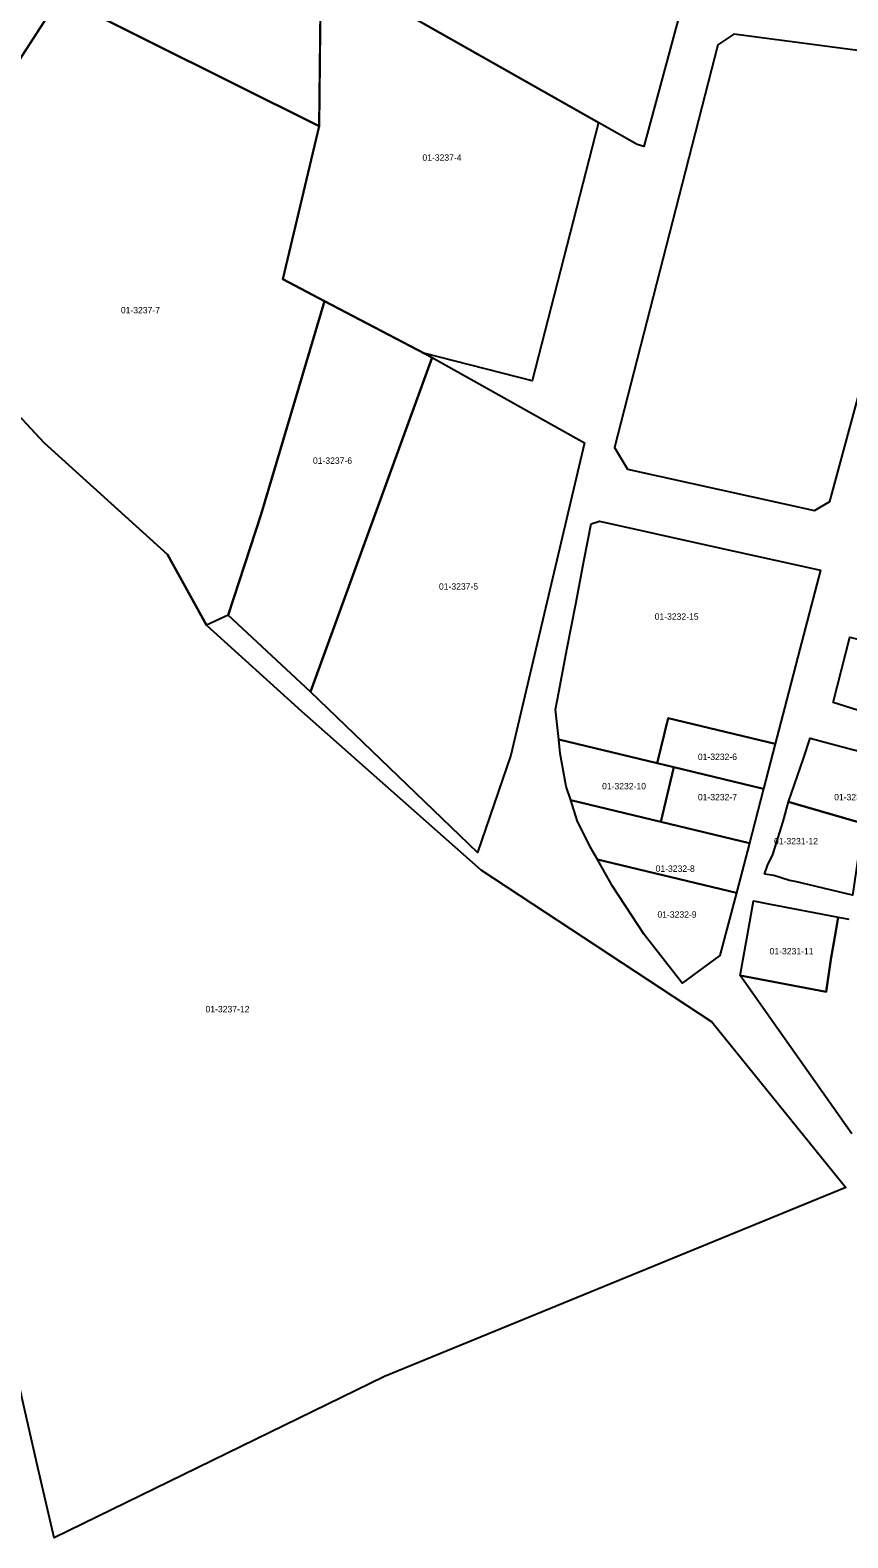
# Model space of a CAD drawing. Extents: x 419396 to 421519, y 4453567 to 4456767.
# Drawn here: x 420659 to 420786.4, y 4453823.2 to 4454058.3 of the extents above; entities that cross this region are included whole.
import ezdxf

# ---------------------------------------------------------------- set-up
doc = ezdxf.new("R2010")
doc.units = 0
doc.layers.add('0_KADASTRO', color=7, linetype='Continuous')

msp = doc.modelspace()

# ---------------------------------------------------------------- linework, layer by layer
at = {"layer": '0_KADASTRO'}
for points in [[(420663.62, 4454063.46), (420664.83, 4454067.26), (420683.84, 4454122.99), (420715.45, 4454107.25), (420704.28, 4454068.39), (420704, 4454043.27)], [(420704.28, 4454068.39), (420715.45, 4454107.25), (420767.87, 4454089.63), (420762.99, 4454071.3), (420754.6, 4454040.12), (420753.58, 4454040.43)], [(420609.1, 4454066.36), (420611.35, 4454068.65), (420650.32, 4454060.18), (420663.26, 4454062.91), (420643.02, 4454031.61), (420619.22, 4454036.28), (420615.88, 4454037.38)], [(420698.32, 4454019.44), (420704, 4454043.27), (420704.25, 4454066.12), (420709.5, 4454065.43), (420747.53, 4454043.86), (420737.21, 4454003.58), (420720.33, 4454007.91), (420704.82, 4454016.01)], [(420636.09, 4454020.83), (420643.02, 4454031.61), (420663.26, 4454062.91), (420663.62, 4454063.46), (420704, 4454043.27), (420698.32, 4454019.44), (420704.82, 4454016.01), (420694.96, 4453982.8), (420689.83, 4453967.08), (420686.45, 4453965.51), (420680.38, 4453976.53), (420661.13, 4453993.9), (420644.03, 4454012.28), (420640.6, 4454015.97)], [(420752.05, 4453989.8), (420781.17, 4453983.36), (420783.6, 4453984.79), (420801.63, 4454051.31), (420800.17, 4454053.5), (420768.6, 4454057.65), (420766.12, 4454055.98), (420750.03, 4453993.18)], [(420613.81, 4454038.06), (420615.88, 4454037.38), (420619.22, 4454036.28), (420626.23, 4454031.39), (420636.09, 4454020.83), (420640.6, 4454015.97), (420635.67, 4454016.82), (420633.95, 4454006.7), (420642.85, 4454005.33), (420644.03, 4454012.28), (420661.13, 4453993.9), (420680.38, 4453976.53), (420686.45, 4453965.51), (420701.22, 4453952.11), (420729.2, 4453927.35), (420765.21, 4453903.64), (420786.08, 4453877.84), (420714.2, 4453848.36), (420662.67, 4453823.21), (420660.01, 4453834.87)], [(420689.83, 4453967.08), (420694.96, 4453982.8), (420704.82, 4454016.01), (420721.6, 4454007.25), (420702.64, 4453955.11)], [(420702.64, 4453955.11), (420721.6, 4454007.25), (420745.37, 4453993.91), (420733.89, 4453945.21), (420728.65, 4453930.06)], [(420740.82, 4453952.33), (420741.34, 4453955.07), (420742.66, 4453961.96), (420743.99, 4453968.85), (420745.31, 4453975.74), (420746.38, 4453981.3), (420747.66, 4453981.7), (420764.91, 4453977.89), (420782.15, 4453974.08), (420780.38, 4453967.32), (420778.61, 4453960.54), (420776.85, 4453953.77), (420775.08, 4453947), (420758.38, 4453951.01), (420756.66, 4453943.99), (420741.33, 4453947.67)], [(420784.12, 4453953.44), (420786.7, 4453963.64), (420796.38, 4453961.23), (420793.67, 4453950.45)], [(420756.66, 4453943.99), (420758.38, 4453951.01), (420775.08, 4453947), (420773.25, 4453939.99), (420759.25, 4453943.36)], [(420741.33, 4453947.67), (420756.66, 4453943.99), (420759.25, 4453943.36), (420757.22, 4453934.83), (420743.21, 4453938.19), (420742.51, 4453940.37), (420741.58, 4453945.48)], [(420777.16, 4453937.96), (420779.49, 4453944.7), (420780.51, 4453947.87), (420783.79, 4453946.99), (420792.62, 4453944.68), (420790.17, 4453935.92), (420789.71, 4453934.3), (420788.77, 4453934.57), (420788.07, 4453934.77), (420778.17, 4453937.66)], [(420757.22, 4453934.83), (420759.25, 4453943.36), (420773.25, 4453939.99), (420771.04, 4453931.52)], [(420743.21, 4453938.19), (420757.22, 4453934.83), (420771.04, 4453931.52), (420769.02, 4453923.78), (420747.36, 4453928.97), (420746.3, 4453930.83), (420744.22, 4453935.05)], [(420773.4, 4453926.67), (420773.85, 4453928.02), (420774.68, 4453929.74), (420776.32, 4453934.91), (420777.16, 4453937.96), (420778.17, 4453937.66), (420788.07, 4453934.77), (420788.77, 4453934.57), (420788.61, 4453933.48), (420788.49, 4453932.67), (420787.26, 4453924.38), (420787.1, 4453923.38), (420778.16, 4453925.51), (420777.32, 4453925.71), (420774.83, 4453926.45)], [(420747.36, 4453928.97), (420769.02, 4453923.78), (420766.46, 4453913.99), (420760.58, 4453909.69), (420754.66, 4453917.25), (420749.73, 4453924.8)], [(420769.61, 4453910.86), (420771.12, 4453919.25), (420771.71, 4453922.5), (420774.04, 4453922.05), (420784.87, 4453919.96), (420784.5, 4453917.79), (420783.75, 4453913.35), (420783.01, 4453908.35)]]:
    msp.add_lwpolyline(points, close=True, dxfattribs=at)
msp.add_lwpolyline([(420787.01, 4453886.21), (420769.61, 4453910.86), (420783.01, 4453908.35), (420783.75, 4453913.35), (420784.5, 4453917.79), (420784.87, 4453919.96), (420786.54, 4453919.64)], dxfattribs=at)

# ---------------------------------------------------------------- texts
for s, p in [('01-3237-4', (420720.09, 4454037.9)), ('01-3237-7', (420673.09, 4454014.11)), ('01-3237-6', (420703.03, 4453990.65)), ('01-3237-5', (420722.67, 4453971.04)), ('01-3232-15', (420756.29, 4453966.34)), ('01-3232-6', (420763.02, 4453944.48)), ('01-3232-10', (420748.09, 4453939.9)), ('01-3232-7', (420763.02, 4453938.19)), ('01-3231-1', (420784.26, 4453938.19)), ('01-3231-12', (420774.89, 4453931.32)), ('01-3232-8', (420756.43, 4453927.04)), ('01-3232-9', (420756.72, 4453919.89)), ('01-3231-11', (420774.2, 4453914.17)), ('01-3237-12', (420686.29, 4453905.14))]:
    msp.add_text(s, height=1, dxfattribs=at).set_placement(p)

doc.saveas('drawing.dxf')
